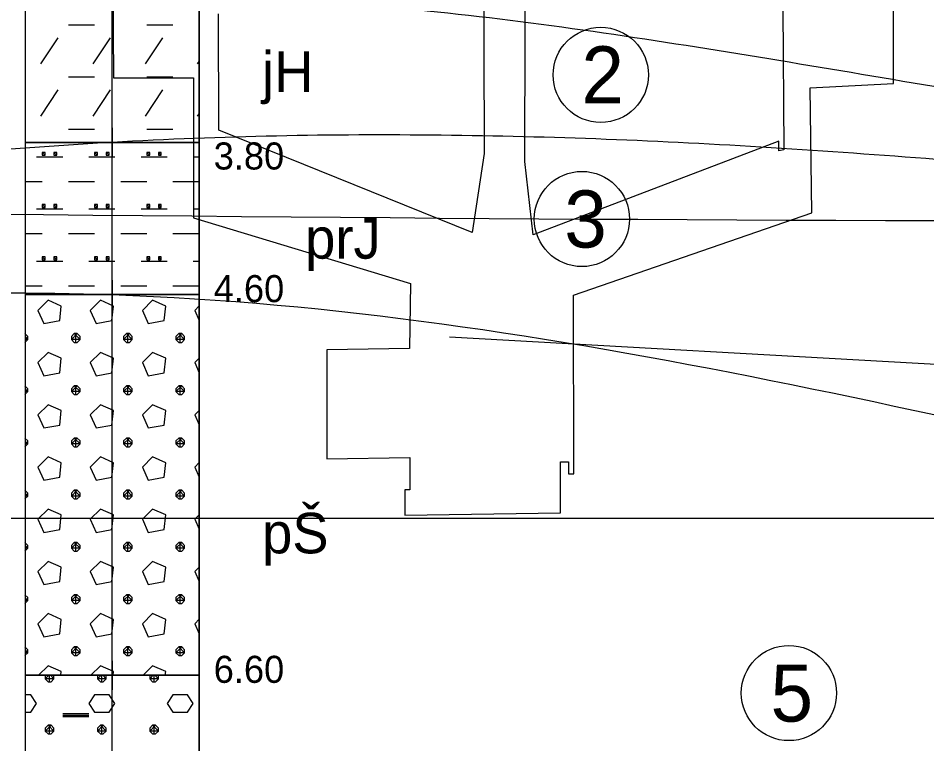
# Model space of a CAD drawing. Extents: x 3042 to 4120, y 576 to 2694.
# Drawn here: x 3283.31 to 3307.16, y 1710.86 to 1729.92 of the extents above; entities that cross this region are included whole.
import ezdxf

# ---------------------------------------------------------------- set-up
doc = ezdxf.new("R2010")
doc.units = 0
for name, color, linetype in [('18', 7, 'Continuous'), ('51', 7, 'Continuous'), ('52', 7, 'Continuous'), ('53', 7, 'Continuous'), ('56', 7, 'Continuous'), ('HPV', 7, 'Continuous'), ('nádrže', 7, 'Continuous'), ('rozhraní', 7, 'Continuous')]:
    doc.layers.add(name, color=color, linetype=linetype)

msp = doc.modelspace()

# ---------------------------------------------------------------- linework, layer by layer
at = {"layer": '18'}
msp.add_line((3285.772, 1698.605), (3285.772, 1745.655), dxfattribs=at)
at = {"layer": '51'}
for points in [[(3283.486, 1726.655), (3288.058, 1726.655), (3288.058, 1730.655), (3283.486, 1730.655)], [(3283.486, 1722.655), (3288.058, 1722.655), (3288.058, 1726.655), (3283.486, 1726.655)], [(3283.486, 1712.655), (3288.058, 1712.655), (3288.058, 1722.655), (3283.486, 1722.655)], [(3283.486, 1706.655), (3288.058, 1706.655), (3288.058, 1712.655), (3283.486, 1712.655)]]:
    msp.add_lwpolyline(points, close=True, dxfattribs=at)
for points in [[(3284.626, 1729.745), (3285.312, 1729.745)], [(3286.683, 1729.745), (3287.369, 1729.745)], [(3283.902, 1728.717), (3284.359, 1729.402)], [(3285.274, 1728.717), (3285.731, 1729.402)], [(3286.645, 1728.717), (3287.102, 1729.402)], [(3288.017, 1728.717), (3288.058, 1728.778)], [(3284.626, 1728.374), (3285.312, 1728.374)], [(3286.683, 1728.374), (3287.369, 1728.374)], [(3283.902, 1727.345), (3284.359, 1728.031)], [(3285.274, 1727.345), (3285.731, 1728.031)], [(3286.645, 1727.345), (3287.102, 1728.031)], [(3288.017, 1727.345), (3288.058, 1727.406)], [(3284.626, 1727.002), (3285.312, 1727.002)], [(3286.683, 1727.002), (3287.369, 1727.002)], [(3284.356, 1726.655), (3284.359, 1726.659)], [(3285.728, 1726.655), (3285.731, 1726.659)], [(3287.1, 1726.655), (3287.102, 1726.659)], [(3283.94, 1726.392), (3283.94, 1726.316), (3284.016, 1726.316), (3284.016, 1726.392), (3283.94, 1726.392), (3284.016, 1726.316)], [(3284.245, 1726.392), (3284.245, 1726.316), (3284.321, 1726.316), (3284.321, 1726.392), (3284.245, 1726.392), (3284.321, 1726.316)], [(3285.312, 1726.392), (3285.312, 1726.316), (3285.388, 1726.316), (3285.388, 1726.392), (3285.312, 1726.392), (3285.388, 1726.316)], [(3285.617, 1726.392), (3285.617, 1726.316), (3285.693, 1726.316), (3285.693, 1726.392), (3285.617, 1726.392), (3285.693, 1726.316)], [(3286.683, 1726.392), (3286.683, 1726.316), (3286.76, 1726.316), (3286.76, 1726.392), (3286.683, 1726.392), (3286.76, 1726.316)], [(3286.988, 1726.392), (3286.988, 1726.316), (3287.064, 1726.316), (3287.064, 1726.392), (3286.988, 1726.392), (3287.064, 1726.316)], [(3288.055, 1726.392), (3288.055, 1726.316), (3288.058, 1726.316)], [(3288.058, 1726.392), (3288.055, 1726.392), (3288.058, 1726.39)], [(3283.788, 1726.278), (3284.474, 1726.278)], [(3285.159, 1726.278), (3285.845, 1726.278)], [(3286.531, 1726.278), (3287.217, 1726.278)], [(3287.903, 1726.278), (3288.058, 1726.278)], [(3283.486, 1725.63), (3283.94, 1725.63)], [(3284.626, 1725.63), (3285.312, 1725.63)], [(3285.998, 1725.63), (3286.683, 1725.63)], [(3287.369, 1725.63), (3288.055, 1725.63)], [(3283.788, 1724.907), (3284.474, 1724.907)], [(3283.94, 1725.021), (3283.94, 1724.945), (3284.016, 1724.945), (3284.016, 1725.021), (3283.94, 1725.021), (3284.016, 1724.945)], [(3284.245, 1725.021), (3284.245, 1724.945), (3284.321, 1724.945), (3284.321, 1725.021), (3284.245, 1725.021), (3284.321, 1724.945)], [(3285.159, 1724.907), (3285.845, 1724.907)], [(3285.312, 1725.021), (3285.312, 1724.945), (3285.388, 1724.945), (3285.388, 1725.021), (3285.312, 1725.021), (3285.388, 1724.945)], [(3285.617, 1725.021), (3285.617, 1724.945), (3285.693, 1724.945), (3285.693, 1725.021), (3285.617, 1725.021), (3285.693, 1724.945)], [(3286.531, 1724.907), (3287.217, 1724.907)], [(3286.683, 1725.021), (3286.683, 1724.945), (3286.76, 1724.945), (3286.76, 1725.021), (3286.683, 1725.021), (3286.76, 1724.945)], [(3286.988, 1725.021), (3286.988, 1724.945), (3287.064, 1724.945), (3287.064, 1725.021), (3286.988, 1725.021), (3287.064, 1724.945)], [(3287.903, 1724.907), (3288.058, 1724.907)], [(3288.055, 1725.021), (3288.055, 1724.945), (3288.058, 1724.945)], [(3288.058, 1725.021), (3288.055, 1725.021), (3288.058, 1725.018)], [(3283.486, 1724.259), (3283.94, 1724.259)], [(3284.626, 1724.259), (3285.312, 1724.259)], [(3285.998, 1724.259), (3286.683, 1724.259)], [(3287.369, 1724.259), (3288.055, 1724.259)], [(3283.788, 1723.535), (3284.474, 1723.535)], [(3283.94, 1723.649), (3283.94, 1723.573), (3284.016, 1723.573), (3284.016, 1723.649), (3283.94, 1723.649), (3284.016, 1723.573)], [(3284.245, 1723.649), (3284.245, 1723.573), (3284.321, 1723.573), (3284.321, 1723.649), (3284.245, 1723.649), (3284.321, 1723.573)], [(3285.159, 1723.535), (3285.845, 1723.535)], [(3285.312, 1723.649), (3285.312, 1723.573), (3285.388, 1723.573), (3285.388, 1723.649), (3285.312, 1723.649), (3285.388, 1723.573)], [(3285.617, 1723.649), (3285.617, 1723.573), (3285.693, 1723.573), (3285.693, 1723.649), (3285.617, 1723.649), (3285.693, 1723.573)], [(3286.531, 1723.535), (3287.217, 1723.535)], [(3286.683, 1723.649), (3286.683, 1723.573), (3286.76, 1723.573), (3286.76, 1723.649), (3286.683, 1723.649), (3286.76, 1723.573)], [(3286.988, 1723.649), (3286.988, 1723.573), (3287.064, 1723.573), (3287.064, 1723.649), (3286.988, 1723.649), (3287.064, 1723.573)], [(3287.903, 1723.535), (3288.058, 1723.535)], [(3288.055, 1723.649), (3288.055, 1723.573), (3288.058, 1723.573)], [(3288.058, 1723.649), (3288.055, 1723.649), (3288.058, 1723.646)], [(3283.486, 1722.887), (3283.94, 1722.887)], [(3284.626, 1722.887), (3285.312, 1722.887)], [(3285.998, 1722.887), (3286.683, 1722.887)], [(3287.369, 1722.887), (3288.055, 1722.887)], [(3283.826, 1722.24), (3283.978, 1721.897), (3284.397, 1721.973), (3284.435, 1722.354), (3284.093, 1722.506), (3283.826, 1722.24)], [(3285.197, 1722.24), (3285.35, 1721.897), (3285.769, 1721.973), (3285.807, 1722.354), (3285.464, 1722.506), (3285.197, 1722.24)], [(3286.569, 1722.24), (3286.721, 1721.897), (3287.141, 1721.973), (3287.179, 1722.354), (3286.836, 1722.506), (3286.569, 1722.24)], [(3288.058, 1722.357), (3287.941, 1722.24)], [(3287.941, 1722.24), (3288.058, 1721.976)], [(3283.483, 1721.401), (3283.483, 1721.401), (3283.559, 1721.478), (3283.559, 1721.554), (3283.483, 1721.63), (3283.483, 1721.63)], [(3283.483, 1721.63), (3283.483, 1721.63)], [(3284.778, 1721.63), (3284.702, 1721.554), (3284.702, 1721.478), (3284.778, 1721.401), (3284.855, 1721.401), (3284.931, 1721.478), (3284.931, 1721.554), (3284.855, 1721.63), (3284.778, 1721.63), (3284.931, 1721.478), (3284.702, 1721.478), (3284.855, 1721.63)], [(3284.816, 1721.401), (3284.816, 1721.63)], [(3286.15, 1721.63), (3286.074, 1721.554), (3286.074, 1721.478), (3286.15, 1721.401), (3286.226, 1721.401), (3286.302, 1721.478), (3286.302, 1721.554), (3286.226, 1721.63), (3286.15, 1721.63), (3286.302, 1721.478), (3286.074, 1721.478), (3286.226, 1721.63)], [(3286.188, 1721.401), (3286.188, 1721.63)], [(3287.522, 1721.63), (3287.445, 1721.554), (3287.445, 1721.478), (3287.522, 1721.401), (3287.598, 1721.401), (3287.674, 1721.478), (3287.674, 1721.554), (3287.598, 1721.63), (3287.522, 1721.63), (3287.674, 1721.478), (3287.445, 1721.478), (3287.598, 1721.63)], [(3287.56, 1721.401), (3287.56, 1721.63)], [(3283.486, 1721.551), (3283.559, 1721.478), (3283.486, 1721.478)], [(3283.826, 1720.868), (3283.978, 1720.525), (3284.397, 1720.601), (3284.435, 1720.982), (3284.093, 1721.135), (3283.826, 1720.868)], [(3285.197, 1720.868), (3285.35, 1720.525), (3285.769, 1720.601), (3285.807, 1720.982), (3285.464, 1721.135), (3285.197, 1720.868)], [(3286.569, 1720.868), (3286.721, 1720.525), (3287.141, 1720.601), (3287.179, 1720.982), (3286.836, 1721.135), (3286.569, 1720.868)], [(3288.058, 1720.985), (3287.941, 1720.868)], [(3287.941, 1720.868), (3288.058, 1720.604)], [(3283.483, 1720.03), (3283.483, 1720.03), (3283.559, 1720.106), (3283.559, 1720.182), (3283.483, 1720.258), (3283.483, 1720.258)], [(3283.483, 1720.258), (3283.483, 1720.258)], [(3283.486, 1720.179), (3283.559, 1720.106), (3283.486, 1720.106)], [(3284.778, 1720.258), (3284.702, 1720.182), (3284.702, 1720.106), (3284.778, 1720.03), (3284.855, 1720.03), (3284.931, 1720.106), (3284.931, 1720.182), (3284.855, 1720.258), (3284.778, 1720.258), (3284.931, 1720.106), (3284.702, 1720.106), (3284.855, 1720.258)], [(3284.816, 1720.03), (3284.816, 1720.258)], [(3286.15, 1720.258), (3286.074, 1720.182), (3286.074, 1720.106), (3286.15, 1720.03), (3286.226, 1720.03), (3286.302, 1720.106), (3286.302, 1720.182), (3286.226, 1720.258), (3286.15, 1720.258), (3286.302, 1720.106), (3286.074, 1720.106), (3286.226, 1720.258)], [(3286.188, 1720.03), (3286.188, 1720.258)], [(3287.522, 1720.258), (3287.445, 1720.182), (3287.445, 1720.106), (3287.522, 1720.03), (3287.598, 1720.03), (3287.674, 1720.106), (3287.674, 1720.182), (3287.598, 1720.258), (3287.522, 1720.258), (3287.674, 1720.106), (3287.445, 1720.106), (3287.598, 1720.258)], [(3287.56, 1720.03), (3287.56, 1720.258)], [(3283.826, 1719.496), (3283.978, 1719.153), (3284.397, 1719.23), (3284.435, 1719.611), (3284.093, 1719.763), (3283.826, 1719.496)], [(3285.197, 1719.496), (3285.35, 1719.153), (3285.769, 1719.23), (3285.807, 1719.611), (3285.464, 1719.763), (3285.197, 1719.496)], [(3286.569, 1719.496), (3286.721, 1719.153), (3287.141, 1719.23), (3287.179, 1719.611), (3286.836, 1719.763), (3286.569, 1719.496)], [(3288.058, 1719.613), (3287.941, 1719.496)], [(3287.941, 1719.496), (3288.058, 1719.233)], [(3283.483, 1718.658), (3283.483, 1718.658), (3283.559, 1718.734), (3283.559, 1718.811), (3283.483, 1718.887), (3283.483, 1718.887)], [(3283.483, 1718.887), (3283.483, 1718.887)], [(3283.486, 1718.808), (3283.559, 1718.734), (3283.486, 1718.734)], [(3284.778, 1718.887), (3284.702, 1718.811), (3284.702, 1718.734), (3284.778, 1718.658), (3284.855, 1718.658), (3284.931, 1718.734), (3284.931, 1718.811), (3284.855, 1718.887), (3284.778, 1718.887), (3284.931, 1718.734), (3284.702, 1718.734), (3284.855, 1718.887)], [(3284.816, 1718.658), (3284.816, 1718.887)], [(3286.15, 1718.887), (3286.074, 1718.811), (3286.074, 1718.734), (3286.15, 1718.658), (3286.226, 1718.658), (3286.302, 1718.734), (3286.302, 1718.811), (3286.226, 1718.887), (3286.15, 1718.887), (3286.302, 1718.734), (3286.074, 1718.734), (3286.226, 1718.887)], [(3286.188, 1718.658), (3286.188, 1718.887)], [(3287.522, 1718.887), (3287.445, 1718.811), (3287.445, 1718.734), (3287.522, 1718.658), (3287.598, 1718.658), (3287.674, 1718.734), (3287.674, 1718.811), (3287.598, 1718.887), (3287.522, 1718.887), (3287.674, 1718.734), (3287.445, 1718.734), (3287.598, 1718.887)], [(3287.56, 1718.658), (3287.56, 1718.887)], [(3283.826, 1718.125), (3283.978, 1717.782), (3284.397, 1717.858), (3284.435, 1718.239), (3284.093, 1718.391), (3283.826, 1718.125)], [(3285.197, 1718.125), (3285.35, 1717.782), (3285.769, 1717.858), (3285.807, 1718.239), (3285.464, 1718.391), (3285.197, 1718.125)], [(3286.569, 1718.125), (3286.721, 1717.782), (3287.141, 1717.858), (3287.179, 1718.239), (3286.836, 1718.391), (3286.569, 1718.125)], [(3288.058, 1718.242), (3287.941, 1718.125)], [(3287.941, 1718.125), (3288.058, 1717.861)], [(3283.483, 1717.287), (3283.483, 1717.287), (3283.559, 1717.363), (3283.559, 1717.439), (3283.483, 1717.515), (3283.483, 1717.515)], [(3283.483, 1717.515), (3283.483, 1717.515)], [(3284.778, 1717.515), (3284.702, 1717.439), (3284.702, 1717.363), (3284.778, 1717.287), (3284.855, 1717.287), (3284.931, 1717.363), (3284.931, 1717.439), (3284.855, 1717.515), (3284.778, 1717.515), (3284.931, 1717.363), (3284.702, 1717.363), (3284.855, 1717.515)], [(3284.816, 1717.287), (3284.816, 1717.515)], [(3286.15, 1717.515), (3286.074, 1717.439), (3286.074, 1717.363), (3286.15, 1717.287), (3286.226, 1717.287), (3286.302, 1717.363), (3286.302, 1717.439), (3286.226, 1717.515), (3286.15, 1717.515), (3286.302, 1717.363), (3286.074, 1717.363), (3286.226, 1717.515)], [(3286.188, 1717.287), (3286.188, 1717.515)], [(3287.522, 1717.515), (3287.445, 1717.439), (3287.445, 1717.363), (3287.522, 1717.287), (3287.598, 1717.287), (3287.674, 1717.363), (3287.674, 1717.439), (3287.598, 1717.515), (3287.522, 1717.515), (3287.674, 1717.363), (3287.445, 1717.363), (3287.598, 1717.515)], [(3287.56, 1717.287), (3287.56, 1717.515)], [(3283.486, 1717.436), (3283.559, 1717.363), (3283.486, 1717.363)], [(3283.826, 1716.753), (3283.978, 1716.41), (3284.397, 1716.486), (3284.435, 1716.867), (3284.093, 1717.02), (3283.826, 1716.753)], [(3285.197, 1716.753), (3285.35, 1716.41), (3285.769, 1716.486), (3285.807, 1716.867), (3285.464, 1717.02), (3285.197, 1716.753)], [(3286.569, 1716.753), (3286.721, 1716.41), (3287.141, 1716.486), (3287.179, 1716.867), (3286.836, 1717.02), (3286.569, 1716.753)], [(3288.058, 1716.87), (3287.941, 1716.753)], [(3287.941, 1716.753), (3288.058, 1716.49)], [(3283.483, 1715.915), (3283.483, 1715.915), (3283.559, 1715.991), (3283.559, 1716.067), (3283.483, 1716.144), (3283.483, 1716.144)], [(3283.483, 1716.144), (3283.483, 1716.144)], [(3284.778, 1716.144), (3284.702, 1716.067), (3284.702, 1715.991), (3284.778, 1715.915), (3284.855, 1715.915), (3284.931, 1715.991), (3284.931, 1716.067), (3284.855, 1716.144), (3284.778, 1716.144), (3284.931, 1715.991), (3284.702, 1715.991), (3284.855, 1716.144)], [(3284.816, 1715.915), (3284.816, 1716.144)], [(3286.15, 1716.144), (3286.074, 1716.067), (3286.074, 1715.991), (3286.15, 1715.915), (3286.226, 1715.915), (3286.302, 1715.991), (3286.302, 1716.067), (3286.226, 1716.144), (3286.15, 1716.144), (3286.302, 1715.991), (3286.074, 1715.991), (3286.226, 1716.144)], [(3286.188, 1715.915), (3286.188, 1716.144)], [(3287.522, 1716.144), (3287.445, 1716.067), (3287.445, 1715.991), (3287.522, 1715.915), (3287.598, 1715.915), (3287.674, 1715.991), (3287.674, 1716.067), (3287.598, 1716.144), (3287.522, 1716.144), (3287.674, 1715.991), (3287.445, 1715.991), (3287.598, 1716.144)], [(3287.56, 1715.915), (3287.56, 1716.144)], [(3283.486, 1716.065), (3283.559, 1715.991), (3283.486, 1715.991)], [(3283.826, 1715.382), (3283.978, 1715.039), (3284.397, 1715.115), (3284.435, 1715.496), (3284.093, 1715.648), (3283.826, 1715.382)], [(3285.197, 1715.382), (3285.35, 1715.039), (3285.769, 1715.115), (3285.807, 1715.496), (3285.464, 1715.648), (3285.197, 1715.382)], [(3286.569, 1715.382), (3286.721, 1715.039), (3287.141, 1715.115), (3287.179, 1715.496), (3286.836, 1715.648), (3286.569, 1715.382)], [(3288.058, 1715.499), (3287.941, 1715.382)], [(3287.941, 1715.382), (3288.058, 1715.118)], [(3283.483, 1714.543), (3283.483, 1714.543), (3283.559, 1714.62), (3283.559, 1714.696), (3283.483, 1714.772), (3283.483, 1714.772)], [(3283.483, 1714.772), (3283.483, 1714.772)], [(3283.486, 1714.693), (3283.559, 1714.62), (3283.486, 1714.62)], [(3284.778, 1714.772), (3284.702, 1714.696), (3284.702, 1714.62), (3284.778, 1714.543), (3284.855, 1714.543), (3284.931, 1714.62), (3284.931, 1714.696), (3284.855, 1714.772), (3284.778, 1714.772), (3284.931, 1714.62), (3284.702, 1714.62), (3284.855, 1714.772)], [(3284.816, 1714.543), (3284.816, 1714.772)], [(3286.15, 1714.772), (3286.074, 1714.696), (3286.074, 1714.62), (3286.15, 1714.543), (3286.226, 1714.543), (3286.302, 1714.62), (3286.302, 1714.696), (3286.226, 1714.772), (3286.15, 1714.772), (3286.302, 1714.62), (3286.074, 1714.62), (3286.226, 1714.772)], [(3286.188, 1714.543), (3286.188, 1714.772)], [(3287.522, 1714.772), (3287.445, 1714.696), (3287.445, 1714.62), (3287.522, 1714.543), (3287.598, 1714.543), (3287.674, 1714.62), (3287.674, 1714.696), (3287.598, 1714.772), (3287.522, 1714.772), (3287.674, 1714.62), (3287.445, 1714.62), (3287.598, 1714.772)], [(3287.56, 1714.543), (3287.56, 1714.772)], [(3283.826, 1714.01), (3283.978, 1713.667), (3284.397, 1713.743), (3284.435, 1714.124), (3284.093, 1714.277), (3283.826, 1714.01)], [(3285.197, 1714.01), (3285.35, 1713.667), (3285.769, 1713.743), (3285.807, 1714.124), (3285.464, 1714.277), (3285.197, 1714.01)], [(3286.569, 1714.01), (3286.721, 1713.667), (3287.141, 1713.743), (3287.179, 1714.124), (3286.836, 1714.277), (3286.569, 1714.01)], [(3288.058, 1714.127), (3287.941, 1714.01)], [(3287.941, 1714.01), (3288.058, 1713.746)], [(3283.483, 1713.172), (3283.483, 1713.172), (3283.559, 1713.248), (3283.559, 1713.324), (3283.483, 1713.4), (3283.483, 1713.4)], [(3283.483, 1713.4), (3283.483, 1713.4)], [(3283.486, 1713.321), (3283.559, 1713.248), (3283.486, 1713.248)], [(3284.778, 1713.4), (3284.702, 1713.324), (3284.702, 1713.248), (3284.778, 1713.172), (3284.855, 1713.172), (3284.931, 1713.248), (3284.931, 1713.324), (3284.855, 1713.4), (3284.778, 1713.4), (3284.931, 1713.248), (3284.702, 1713.248), (3284.855, 1713.4)], [(3284.816, 1713.172), (3284.816, 1713.4)], [(3286.15, 1713.4), (3286.074, 1713.324), (3286.074, 1713.248), (3286.15, 1713.172), (3286.226, 1713.172), (3286.302, 1713.248), (3286.302, 1713.324), (3286.226, 1713.4), (3286.15, 1713.4), (3286.302, 1713.248), (3286.074, 1713.248), (3286.226, 1713.4)], [(3286.188, 1713.172), (3286.188, 1713.4)], [(3287.522, 1713.4), (3287.445, 1713.324), (3287.445, 1713.248), (3287.522, 1713.172), (3287.598, 1713.172), (3287.674, 1713.248), (3287.674, 1713.324), (3287.598, 1713.4), (3287.522, 1713.4), (3287.674, 1713.248), (3287.445, 1713.248), (3287.598, 1713.4)], [(3287.56, 1713.172), (3287.56, 1713.4)], [(3284.426, 1712.655), (3284.435, 1712.753), (3284.093, 1712.905), (3283.842, 1712.655)], [(3285.797, 1712.655), (3285.807, 1712.753), (3285.464, 1712.905), (3285.214, 1712.655)], [(3287.169, 1712.655), (3287.179, 1712.753), (3286.836, 1712.905), (3286.585, 1712.655)], [(3284.033, 1712.655), (3284.016, 1712.638), (3284.016, 1712.562), (3284.093, 1712.486), (3284.169, 1712.486), (3284.245, 1712.562), (3284.245, 1712.638), (3284.229, 1712.655)], [(3284.152, 1712.655), (3284.245, 1712.562), (3284.016, 1712.562), (3284.109, 1712.655)], [(3284.131, 1712.486), (3284.131, 1712.655)], [(3285.404, 1712.655), (3285.388, 1712.638), (3285.388, 1712.562), (3285.464, 1712.486), (3285.54, 1712.486), (3285.617, 1712.562), (3285.617, 1712.638), (3285.6, 1712.655)], [(3285.524, 1712.655), (3285.617, 1712.562), (3285.388, 1712.562), (3285.481, 1712.655)], [(3285.502, 1712.486), (3285.502, 1712.655)], [(3286.776, 1712.655), (3286.76, 1712.638), (3286.76, 1712.562), (3286.836, 1712.486), (3286.912, 1712.486), (3286.988, 1712.562), (3286.988, 1712.638), (3286.972, 1712.655)], [(3286.896, 1712.655), (3286.988, 1712.562), (3286.76, 1712.562), (3286.852, 1712.655)], [(3286.874, 1712.486), (3286.874, 1712.655)], [(3283.486, 1711.686), (3283.635, 1711.686), (3283.788, 1711.914), (3283.635, 1712.143), (3283.486, 1712.143)], [(3285.312, 1711.686), (3285.693, 1711.686), (3285.845, 1711.914), (3285.693, 1712.143), (3285.312, 1712.143), (3285.159, 1711.914), (3285.312, 1711.686)], [(3287.369, 1711.686), (3287.75, 1711.686), (3287.903, 1711.914), (3287.75, 1712.143), (3287.369, 1712.143), (3287.217, 1711.914), (3287.369, 1711.686)], [(3284.474, 1711.648), (3285.159, 1711.648)], [(3284.474, 1711.61), (3285.159, 1711.61)], [(3284.474, 1711.572), (3285.159, 1711.572)], [(3284.093, 1711.343), (3284.016, 1711.267), (3284.016, 1711.191), (3284.093, 1711.114), (3284.169, 1711.114), (3284.245, 1711.191), (3284.245, 1711.267), (3284.169, 1711.343), (3284.093, 1711.343), (3284.245, 1711.191), (3284.016, 1711.191), (3284.169, 1711.343)], [(3284.131, 1711.114), (3284.131, 1711.343)], [(3285.464, 1711.343), (3285.388, 1711.267), (3285.388, 1711.191), (3285.464, 1711.114), (3285.54, 1711.114), (3285.617, 1711.191), (3285.617, 1711.267), (3285.54, 1711.343), (3285.464, 1711.343), (3285.617, 1711.191), (3285.388, 1711.191), (3285.54, 1711.343)], [(3285.502, 1711.114), (3285.502, 1711.343)], [(3286.836, 1711.343), (3286.76, 1711.267), (3286.76, 1711.191), (3286.836, 1711.114), (3286.912, 1711.114), (3286.988, 1711.191), (3286.988, 1711.267), (3286.912, 1711.343), (3286.836, 1711.343), (3286.988, 1711.191), (3286.76, 1711.191), (3286.912, 1711.343)], [(3286.874, 1711.114), (3286.874, 1711.343)]]:
    msp.add_lwpolyline(points, dxfattribs=at)
at = {"layer": '53'}
for points in [[(3283.486, 1745.655), (3283.486, 1700.655)], [(3288.058, 1745.655), (3288.058, 1700.655)], [(3283.486, 1726.655), (3288.058, 1726.655)], [(3283.486, 1722.655), (3288.058, 1722.655)], [(3283.486, 1712.655), (3288.058, 1712.655)]]:
    msp.add_lwpolyline(points, dxfattribs=at)
at = {"layer": '56'}
for points in [[(3285.772, 1727.036), (3285.772, 1726.274)], [(3285.391, 1726.655), (3286.153, 1726.655)], [(3285.772, 1723.036), (3285.772, 1722.274)], [(3285.391, 1722.655), (3286.153, 1722.655)], [(3285.772, 1713.036), (3285.772, 1712.274)], [(3285.391, 1712.655), (3286.153, 1712.655)]]:
    msp.add_lwpolyline(points, dxfattribs=at)
at = {"layer": 'HPV'}
msp.add_spline([(3230.252, 1725.131), (3237.162, 1725.131), (3320.372, 1724.616), (3428.242, 1726.321), (3436.076, 1726.321)], degree=3, dxfattribs=at)
at = {"layer": 'nádrže'}
for points in [[(3285.702, 1743.25), (3285.808, 1728.348), (3287.907, 1728.348), (3287.907, 1724.676), (3293.604, 1722.949), (3293.583, 1721.24), (3291.407, 1721.206), (3291.409, 1718.343), (3293.585, 1718.377), (3293.586, 1717.528), (3293.453, 1717.526), (3293.453, 1716.863), (3297.547, 1716.927), (3297.547, 1718.264), (3297.757, 1718.267), (3297.757, 1717.947), (3297.891, 1717.949), (3297.888, 1722.644), (3304.139, 1724.8), (3304.094, 1728.085), (3306.285, 1728.197), (3306.267, 1744.469)], [(3295.483, 1743.187), (3295.542, 1726.358), (3295.223, 1724.289), (3288.571, 1726.974), (3288.561, 1730.033)], [(3303.38, 1730.172), (3303.409, 1726.454), (3303.277, 1726.429), (3303.275, 1726.686), (3296.825, 1724.221), (3296.607, 1726.15), (3296.651, 1743.249)]]:
    msp.add_lwpolyline(points, dxfattribs=at)
at = {"layer": 'rozhraní'}
msp.add_line((3294.631, 1721.547), (3310.853, 1720.638), dxfattribs=at)
for centre in [(3298.601, 1728.427), (3298.105, 1724.641), (3303.539, 1712.189)]:
    msp.add_circle(centre, 1.25, dxfattribs=at)
for points in [[(3276.785, 1730.819), (3285.845, 1730.661), (3294.586, 1730.055), (3303.279, 1728.811), (3311.953, 1727.327), (3320.638, 1726.003), (3322.957, 1725.784)], [(3320.892, 1725.115), (3320.372, 1725.105), (3316.058, 1725.49), (3311.735, 1725.869), (3303.071, 1726.514), (3294.408, 1726.841), (3285.772, 1726.655), (3273.628, 1725.43), (3261.498, 1723.671), (3249.352, 1722.09), (3237.162, 1721.405), (3228.768, 1721.405)], [(3229.677, 1717.905), (3237.162, 1717.905), (3285.772, 1722.655), (3320.372, 1716.605), (3353.272, 1712.755), (3417.072, 1721.205), (3435.991, 1721.205)], [(3436.362, 1716.776), (3254.504, 1716.776), (3234.848, 1716.776)]]:
    msp.add_spline(points, degree=3, dxfattribs=at)

# ---------------------------------------------------------------- texts
at = {"layer": '52'}
for s, height, p in [('jH', 1.0668, (3289.709, 1727.977)), ('3.80', 0.7112, (3288.439, 1725.941)), ('prJ', 1.0668, (3290.84, 1723.599)), ('4.60', 0.7112, (3288.439, 1722.457)), ('pŠ', 1.0668, (3289.709, 1715.858)), ('6.60', 0.7112, (3288.439, 1712.457))]:
    msp.add_text(s, height=height, dxfattribs=at).set_placement(p)
at = {"layer": 'rozhraní'}
for s, p in [('2', (3298.093, 1727.677)), ('3', (3297.643, 1723.891)), ('5', (3303.058, 1711.439))]:
    msp.add_text(s, height=1.5, dxfattribs=at).set_placement(p)

doc.saveas('drawing.dxf')
